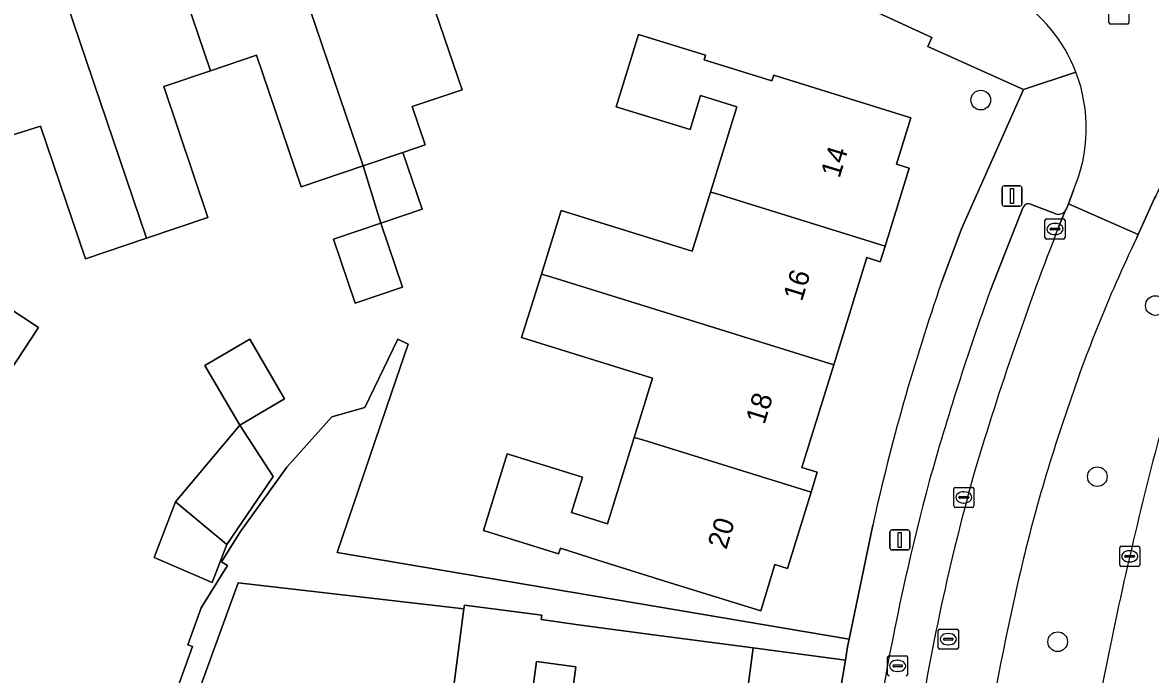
# Model space of a CAD drawing. Extents: x 159716 to 160783, y 383290 to 384031.
# Drawn here: x 160258.5 to 160314.7, y 383825.8 to 383858.2 of the extents above; entities that cross this region are included whole.
import ezdxf

# ---------------------------------------------------------------- set-up
doc = ezdxf.new("R2010")
doc.units = 0
for name, color, linetype in [('IMGEO_Berm_groen', 7, 'Continuous'), ('IMGEO_Boom', 7, 'Continuous'), ('IMGEO_Erf', 7, 'Continuous'), ('IMGEO_Kolk', 7, 'Continuous'), ('IMGEO_Lichtmast', 7, 'Continuous'), ('IMGEO_Pand', 7, 'Continuous'), ('IMGEO_Pand_nummerreeks', 7, 'Continuous'), ('IMGEO_Parkeervlak_open', 7, 'Continuous'), ('IMGEO_Rijbaan_lokaal_open', 7, 'Continuous'), ('IMGEO_Rioolput', 7, 'Continuous'), ('IMGEO_Voetpad_open', 7, 'Continuous')]:
    doc.layers.add(name, color=color, linetype=linetype)

msp = doc.modelspace()

# ---------------------------------------------------------------- linework, layer by layer
at = {"layer": 'IMGEO_Berm_groen'}
msp.add_lwpolyline([(160314.961, 383849.56), (160314.901, 383849.47), (160314.083, 383847.648), (160314.019, 383847.504)], dxfattribs=at)
for centre, radius, start, end in [((160379.921, 383815.793), 73.134, 154.30413, 161.99764), ((160385.712, 383812.793), 79.576, 161.23178, 168.43982), ((160506.644, 383787.234), 198.023, 165.2673, 169.08645), ((160399.342, 383808.118), 93.885, 167.31122, 173.41754)]:
    msp.add_arc(centre, radius, start, end, dxfattribs=at)
at = {"layer": 'IMGEO_Boom'}
for centre in [(160306.244, 383854.345), (160314.941, 383844.121), (160312.049, 383835.604), (160310.077, 383827.39)]:
    msp.add_circle(centre, 0.489, dxfattribs=at)
at = {"layer": 'IMGEO_Erf'}
for points in [[(160304.294, 383845.268), (160305.291, 383847.945), (160308.366, 383854.866), (160303.609, 383857.019), (160303.809, 383857.464), (160278.76, 383868.99)], [(160278.863, 383859.436), (160280.414, 383854.857), (160277.936, 383854.018), (160278.579, 383852.119), (160277.468, 383851.743), (160278.427, 383848.91), (160276.364, 383848.212), (160276.212, 383848.706), (160275.487, 383851.072), (160272.4, 383850.027), (160270.18, 383856.581), (160267.883, 383855.803), (160265.555, 383855.014), (160267.759, 383848.507), (160264.7, 383847.471), (160261.659, 383846.441), (160259.424, 383853.041), (160256.978, 383852.287)], [(160253.689, 383846.718), (160259.313, 383843.023), (160257.475, 383840.226)], [(160258.204, 383805.144), (160258.906, 383804.9), (160263.264, 383816.983), (160264.922, 383821.582), (160264.747, 383821.645), (160265.104, 383822.638), (160265.334, 383822.555), (160266.992, 383827.155), (160266.763, 383827.237), (160267.428, 383829.08), (160268.729, 383831.177), (160268.431, 383831.362), (160269.373, 383832.88), (160271.684, 383836.083), (160273.933, 383838.576), (160275.574, 383839.039), (160277.213, 383842.441)], [(160277.213, 383842.441), (160277.732, 383842.191), (160276.906, 383839.769), (160274.199, 383831.836), (160299.695, 383827.524), (160300.866, 383833.19)], [(160280.002, 383825.188), (160280.509, 383829.025), (160269.255, 383830.317), (160265.747, 383820.644)], [(160285.478, 383821.656), (160286.071, 383826.146), (160284.112, 383826.405), (160283.883, 383824.675)]]:
    msp.add_lwpolyline(points, dxfattribs=at)
for points in [[(160285.345, 383848.857), (160291.879, 383846.83), (160292.791, 383849.77), (160294.105, 383854.009), (160292.292, 383854.571), (160291.765, 383852.875), (160288.092, 383854.013), (160289.207, 383857.608), (160292.541, 383856.574), (160292.47, 383856.344), (160295.846, 383855.297), (160295.932, 383855.577), (160302.768, 383853.457), (160302.054, 383851.156), (160302.685, 383850.961), (160301.481, 383847.078), (160301.239, 383846.298), (160300.578, 383846.503), (160298.926, 383841.176), (160297.342, 383836.066), (160298.103, 383835.83), (160297.794, 383834.834), (160296.617, 383831.04), (160295.994, 383831.233), (160295.292, 383828.928), (160290.517, 383830.409), (160287.179, 383831.451), (160285.309, 383832.044), (160285.223, 383831.769), (160281.473, 383832.932), (160282.654, 383836.738), (160286.406, 383835.575), (160285.86, 383833.815), (160287.657, 383833.257), (160288.992, 383837.561), (160289.903, 383840.5), (160283.381, 383842.523), (160284.363, 383845.689)], [(160276.364, 383848.212), (160277.441, 383845.03), (160275.094, 383844.236), (160274.017, 383847.417)], [(160269.837, 383842.44), (160271.57, 383839.47), (160269.341, 383838.17), (160267.609, 383841.14)], [(160269.341, 383838.17), (160271.009, 383835.605), (160268.696, 383832.224), (160267.974, 383830.342), (160265.076, 383831.576), (160266.142, 383834.351)], [(160298.586, 383821.053), (160299.503, 383826.477), (160294.91, 383827.084), (160294.596, 383824.704), (160295.251, 383824.617), (160294.699, 383820.438), (160294.606, 383819.734), (160294.17, 383819.791), (160293.429, 383814.18), (160292.725, 383808.852), (160293.131, 383808.799), (160293, 383807.811), (160292.486, 383803.919), (160291.835, 383804.005), (160291.52, 383801.623), (160286.564, 383802.278), (160284.451, 383802.557), (160284.193, 383800.572), (160291.326, 383799.743), (160295.931, 383799.306)]]:
    msp.add_lwpolyline(points, close=True, dxfattribs=at)
msp.add_arc((160404.947, 383810.175), 106.595, 160.77872, 167.53108, dxfattribs=at)
at = {"layer": 'IMGEO_Kolk'}
for p, q in [((160309.442, 383847.502), (160309.442, 383848.354)), ((160309.517, 383848.428), (160310.369, 383848.428)), ((160309.701, 383847.922), (160309.701, 383847.934)), ((160309.744, 383847.971), (160310.142, 383847.971)), ((160309.93, 383848.208), (160309.955, 383848.208)), ((160310.185, 383847.934), (160310.185, 383847.922)), ((160310.443, 383848.354), (160310.443, 383847.502)), ((160310.369, 383847.428), (160309.517, 383847.428)), ((160310.139, 383847.885), (160309.741, 383847.885)), ((160309.953, 383847.648), (160309.928, 383847.648)), ((160304.902, 383834.145), (160304.902, 383834.997)), ((160304.977, 383835.071), (160305.829, 383835.071)), ((160305.903, 383834.997), (160305.903, 383834.145)), ((160305.161, 383834.565), (160305.161, 383834.577)), ((160305.599, 383834.528), (160305.201, 383834.528)), ((160305.204, 383834.614), (160305.602, 383834.614)), ((160305.39, 383834.851), (160305.415, 383834.851)), ((160305.645, 383834.577), (160305.645, 383834.565)), ((160305.829, 383834.071), (160304.977, 383834.071)), ((160305.413, 383834.291), (160305.388, 383834.291)), ((160313.164, 383831.215), (160313.164, 383832.067)), ((160313.239, 383832.141), (160314.091, 383832.141)), ((160313.423, 383831.635), (160313.423, 383831.647)), ((160313.466, 383831.684), (160313.864, 383831.684)), ((160313.652, 383831.921), (160313.677, 383831.921)), ((160313.907, 383831.647), (160313.907, 383831.635)), ((160314.165, 383832.067), (160314.165, 383831.215)), ((160314.091, 383831.141), (160313.239, 383831.141)), ((160313.861, 383831.598), (160313.463, 383831.598)), ((160313.675, 383831.361), (160313.65, 383831.361))]:
    msp.add_line(p, q, dxfattribs=at)
for points in [[(160309.442, 383847.502), (160309.442, 383848.354)], [(160309.517, 383848.428), (160310.369, 383848.428)], [(160310.443, 383848.354), (160310.443, 383847.502)], [(160310.369, 383847.428), (160309.517, 383847.428)], [(160304.902, 383834.145), (160304.902, 383834.997)], [(160304.977, 383835.071), (160305.829, 383835.071)], [(160305.903, 383834.997), (160305.903, 383834.145)], [(160305.829, 383834.071), (160304.977, 383834.071)], [(160313.164, 383831.215), (160313.164, 383832.067)], [(160313.239, 383832.141), (160314.091, 383832.141)], [(160314.165, 383832.067), (160314.165, 383831.215)], [(160314.091, 383831.141), (160313.239, 383831.141)]]:
    msp.add_lwpolyline(points, dxfattribs=at)
for centre, radius, start, end in [((160309.519, 383848.352), 0.0765, 91.552, 178.448), ((160309.519, 383848.352), 0.0765, 91.552, 178.448), ((160309.741, 383847.931), 0.0403, 85.8775, 175.7526), ((160309.738, 383847.921), 0.0366, 178.938, 274.7102), ((160310.142, 383847.928), 0.043, 264.8664, 352.4533), ((160310.146, 383847.933), 0.0386, 1.7309, 96.639), ((160310.367, 383848.352), 0.0765, 1.552, 88.448), ((160310.367, 383848.352), 0.0765, 1.552, 88.448), ((160309.519, 383847.504), 0.0765, 181.552, 268.448), ((160309.519, 383847.504), 0.0765, 181.552, 268.448), ((160310.367, 383847.504), 0.0765, 271.552, 358.448), ((160310.367, 383847.504), 0.0765, 271.552, 358.448), ((160304.979, 383834.995), 0.0765, 91.552, 178.448), ((160304.979, 383834.995), 0.0765, 91.552, 178.448), ((160305.827, 383834.995), 0.0765, 1.552, 88.448), ((160305.827, 383834.995), 0.0765, 1.552, 88.448), ((160305.201, 383834.574), 0.0403, 85.8775, 175.7526), ((160305.198, 383834.564), 0.0366, 178.938, 274.7102), ((160305.602, 383834.571), 0.043, 264.8664, 352.4533), ((160305.606, 383834.576), 0.0386, 1.7309, 96.639), ((160304.979, 383834.147), 0.0765, 181.552, 268.448), ((160304.979, 383834.147), 0.0765, 181.552, 268.448), ((160305.827, 383834.147), 0.0765, 271.552, 358.448), ((160305.827, 383834.147), 0.0765, 271.552, 358.448), ((160313.241, 383832.065), 0.0765, 91.552, 178.448), ((160313.241, 383832.065), 0.0765, 91.552, 178.448), ((160313.463, 383831.644), 0.0403, 85.8775, 175.7526), ((160313.46, 383831.634), 0.0366, 178.938, 274.7102), ((160313.864, 383831.641), 0.043, 264.8664, 352.4533), ((160313.868, 383831.646), 0.0386, 1.7309, 96.639), ((160314.089, 383832.065), 0.0765, 1.552, 88.448), ((160314.089, 383832.065), 0.0765, 1.552, 88.448), ((160313.241, 383831.217), 0.0765, 181.552, 268.448), ((160313.241, 383831.217), 0.0765, 181.552, 268.448), ((160314.089, 383831.217), 0.0765, 271.552, 358.448), ((160314.089, 383831.217), 0.0765, 271.552, 358.448)]:
    msp.add_arc(centre, radius, start, end, dxfattribs=at)
for centre, major_axis, ratio, start_param, end_param in [((160309.929, 383847.928), (-0.387, 0.002), 0.722429, 4.712389, 7.853982), ((160309.954, 383847.928), (-0.39, 0.002), 0.717154, 1.570796, 4.712389), ((160305.389, 383834.571), (-0.387, 0.002), 0.722429, 4.712389, 7.853982), ((160305.414, 383834.571), (-0.39, 0.002), 0.717154, 1.570796, 4.712389), ((160313.651, 383831.641), (-0.387, 0.002), 0.722429, 4.712389, 7.853982), ((160313.676, 383831.641), (-0.39, 0.002), 0.717154, 1.570796, 4.712389)]:
    msp.add_ellipse(centre, major_axis=major_axis, ratio=ratio, start_param=start_param, end_param=end_param, dxfattribs=at)
at = {"layer": 'IMGEO_Lichtmast'}
for p, q in [((160307.305, 383849.172), (160307.305, 383849.972)), ((160307.305, 383849.972), (160307.305, 383849.172)), ((160307.405, 383850.072), (160308.195, 383850.072)), ((160308.195, 383850.072), (160307.405, 383850.072)), ((160308.295, 383849.972), (160308.295, 383849.172)), ((160308.295, 383849.172), (160308.295, 383849.972)), ((160308.195, 383849.072), (160307.405, 383849.072)), ((160307.405, 383849.072), (160308.195, 383849.072)), ((160301.718, 383832.055), (160301.718, 383832.855)), ((160301.718, 383832.855), (160301.718, 383832.055)), ((160301.818, 383832.955), (160302.608, 383832.955)), ((160302.608, 383832.955), (160301.818, 383832.955)), ((160302.708, 383832.855), (160302.708, 383832.055)), ((160302.708, 383832.055), (160302.708, 383832.855)), ((160302.608, 383831.955), (160301.818, 383831.955)), ((160301.818, 383831.955), (160302.608, 383831.955))]:
    msp.add_line(p, q, dxfattribs=at)
for points in [[(160307.725, 383849.947), (160307.875, 383849.947), (160307.875, 383849.197), (160307.725, 383849.197), (160307.725, 383849.947)], [(160302.138, 383832.83), (160302.288, 383832.83), (160302.288, 383832.08), (160302.138, 383832.08), (160302.138, 383832.83)]]:
    msp.add_lwpolyline(points, dxfattribs=at)
for centre, start, end in [((160307.405, 383849.972), 90, 180), ((160307.405, 383849.972), 90, 180), ((160308.195, 383849.972), 0, 90), ((160308.195, 383849.972), 360, 90), ((160307.405, 383849.172), 180, 270), ((160307.405, 383849.172), 180, 270), ((160308.195, 383849.172), 270, 0), ((160308.195, 383849.172), 270, 0), ((160301.818, 383832.855), 90, 180), ((160301.818, 383832.855), 90, 180), ((160302.608, 383832.855), 0, 90), ((160302.608, 383832.855), 360, 90), ((160301.818, 383832.055), 180, 270), ((160301.818, 383832.055), 180, 270), ((160302.608, 383832.055), 270, 0), ((160302.608, 383832.055), 270, 0)]:
    msp.add_arc(centre, 0.1, start, end, dxfattribs=at)
at = {"layer": 'IMGEO_Pand'}
for points in [[(160278.863, 383859.436), (160277.684, 383862.917), (160276.161, 383867.564), (160270.512, 383865.708), (160270.584, 383865.488), (160275.451, 383851.179), (160275.487, 383851.072), (160277.468, 383851.743), (160278.579, 383852.119), (160277.936, 383854.018), (160280.414, 383854.857)], [(160270.584, 383865.488), (160265.201, 383863.722), (160267.883, 383855.803), (160270.18, 383856.581), (160272.4, 383850.027), (160275.487, 383851.072), (160275.451, 383851.179)], [(160267.883, 383855.803), (160265.201, 383863.722), (160260.038, 383862.03), (160259.966, 383862.25), (160259.723, 383862.17), (160264.7, 383847.471), (160267.759, 383848.507), (160265.555, 383855.014)], [(160259.723, 383862.17), (160254.345, 383860.407), (160256.978, 383852.287), (160259.424, 383853.041), (160261.659, 383846.441), (160264.7, 383847.471)], [(160292.791, 383849.77), (160293.046, 383849.691), (160301.481, 383847.078), (160302.685, 383850.961), (160302.054, 383851.156), (160302.768, 383853.457), (160295.932, 383855.577), (160295.846, 383855.297), (160292.47, 383856.344), (160292.541, 383856.574), (160289.207, 383857.608), (160288.092, 383854.013), (160291.765, 383852.875), (160292.292, 383854.571), (160294.105, 383854.009)], [(160255.176, 383848.869), (160248.052, 383853.554), (160244.774, 383848.592), (160244.954, 383848.473), (160257.475, 383840.226), (160259.313, 383843.023), (160253.689, 383846.718)], [(160277.468, 383851.743), (160275.487, 383851.072), (160276.212, 383848.706), (160276.364, 383848.212), (160278.427, 383848.91)], [(160292.791, 383849.77), (160291.879, 383846.83), (160285.345, 383848.857), (160284.363, 383845.689), (160284.879, 383845.529), (160298.926, 383841.176), (160300.578, 383846.503), (160301.239, 383846.298), (160301.481, 383847.078), (160293.046, 383849.691)], [(160276.364, 383848.212), (160274.017, 383847.417), (160275.094, 383844.236), (160277.441, 383845.03)], [(160297.794, 383834.834), (160298.103, 383835.83), (160297.342, 383836.066), (160298.926, 383841.176), (160284.879, 383845.529), (160284.363, 383845.689), (160283.381, 383842.523), (160289.903, 383840.5), (160288.992, 383837.561), (160289.462, 383837.415)], [(160271.57, 383839.47), (160269.837, 383842.44), (160267.609, 383841.14), (160269.341, 383838.17)], [(160269.341, 383838.17), (160266.142, 383834.351), (160268.696, 383832.224), (160271.009, 383835.605)], [(160297.794, 383834.834), (160289.462, 383837.415), (160288.992, 383837.561), (160287.657, 383833.257), (160285.86, 383833.815), (160286.406, 383835.575), (160282.654, 383836.738), (160281.473, 383832.932), (160285.223, 383831.769), (160285.309, 383832.044), (160287.179, 383831.451), (160290.517, 383830.409), (160295.292, 383828.928), (160295.994, 383831.233), (160296.617, 383831.04)], [(160268.696, 383832.224), (160266.142, 383834.351), (160265.076, 383831.576), (160267.974, 383830.342)], [(160294.91, 383827.084), (160289.954, 383827.739), (160286.328, 383828.218), (160284.352, 383828.492), (160284.38, 383828.704), (160280.534, 383829.212), (160280.509, 383829.025), (160280.002, 383825.188), (160283.883, 383824.675), (160284.112, 383826.405), (160286.071, 383826.146), (160285.478, 383821.656), (160285.807, 383821.612), (160294.699, 383820.438), (160295.251, 383824.617), (160294.596, 383824.704)]]:
    msp.add_lwpolyline(points, close=True, dxfattribs=at)
at = {"layer": 'IMGEO_Parkeervlak_open'}
for points in [[(160309.976, 383848.69), (160308.716, 383849.161)], [(160308.349, 383848.986), (160306.727, 383844.881)], [(160310.135, 383848.057), (160310.471, 383848.865)]]:
    msp.add_lwpolyline(points, dxfattribs=at)
for centre, radius, start, end in [((160308.612, 383848.906), 0.275, 67.844, 163.1433), ((160310.132, 383849.067), 0.408, 247.5521, 286.555), ((160310, 383849.195), 0.575, 295.5562, 325.0086), ((160454.983, 383791.431), 155.523, 158.64761, 163.38259), ((160433.477, 383799.01), 134.795, 160.10485, 164.34718), ((160412.625, 383805.783), 110.842, 164.23008, 171.40087), ((160420.789, 383803.998), 121.239, 164.99923, 174.44906), ((160558.608, 383775.008), 247.889, 166.38115, 170.69939)]:
    msp.add_arc(centre, radius, start, end, dxfattribs=at)
at = {"layer": 'IMGEO_Rijbaan_lokaal_open'}
for points in [[(160310.859, 383849.858), (160310.608, 383849.18), (160314.083, 383847.648), (160314.901, 383849.47), (160314.961, 383849.56), (160316.074, 383851.917), (160316.294, 383852.489)], [(160314.019, 383847.504), (160314.083, 383847.648), (160310.608, 383849.18), (160310.514, 383848.939), (160310.471, 383848.865), (160310.135, 383848.057)]]:
    msp.add_lwpolyline(points, dxfattribs=at)
for centre, radius, start, end in [((160303.746, 383852.959), 7.751, 20.9803, 57.7485), ((160303.743, 383852.947), 7.758, 336.5316, 21.0505), ((160454.983, 383791.431), 155.523, 158.64761, 163.38259), ((160379.921, 383815.793), 73.134, 154.30413, 161.99764), ((160385.712, 383812.793), 79.576, 161.23178, 168.43982), ((160506.644, 383787.234), 198.023, 165.2673, 169.08645), ((160412.625, 383805.783), 110.842, 164.23008, 171.40087), ((160558.608, 383775.008), 247.889, 166.38115, 170.69939), ((160399.342, 383808.118), 93.885, 167.31122, 173.41754)]:
    msp.add_arc(centre, radius, start, end, dxfattribs=at)
at = {"layer": 'IMGEO_Rioolput'}
for p, q in [((160312.627, 383858.202), (160312.627, 383859.054)), ((160313.628, 383859.054), (160313.628, 383858.202)), ((160313.554, 383858.128), (160312.702, 383858.128)), ((160304.128, 383827.09), (160304.128, 383827.942)), ((160304.203, 383828.016), (160305.055, 383828.016)), ((160304.616, 383827.796), (160304.641, 383827.796)), ((160305.129, 383827.942), (160305.129, 383827.09)), ((160304.387, 383827.51), (160304.387, 383827.522)), ((160304.825, 383827.473), (160304.427, 383827.473)), ((160304.43, 383827.559), (160304.828, 383827.559)), ((160304.639, 383827.236), (160304.614, 383827.236)), ((160304.871, 383827.522), (160304.871, 383827.51)), ((160301.604, 383825.762), (160301.604, 383826.614)), ((160301.679, 383826.688), (160302.531, 383826.688)), ((160302.605, 383826.614), (160302.605, 383825.762)), ((160305.055, 383827.016), (160304.203, 383827.016)), ((160301.863, 383826.182), (160301.863, 383826.194)), ((160302.301, 383826.145), (160301.903, 383826.145)), ((160301.906, 383826.231), (160302.304, 383826.231)), ((160302.092, 383826.468), (160302.117, 383826.468)), ((160302.347, 383826.194), (160302.347, 383826.182)), ((160302.115, 383825.908), (160302.09, 383825.908))]:
    msp.add_line(p, q, dxfattribs=at)
for points in [[(160312.627, 383858.202), (160312.627, 383859.054)], [(160313.628, 383859.054), (160313.628, 383858.202)], [(160313.554, 383858.128), (160312.702, 383858.128)], [(160304.128, 383827.09), (160304.128, 383827.942)], [(160304.203, 383828.016), (160305.055, 383828.016)], [(160305.129, 383827.942), (160305.129, 383827.09)], [(160301.604, 383825.762), (160301.604, 383826.614)], [(160301.679, 383826.688), (160302.531, 383826.688)], [(160302.605, 383826.614), (160302.605, 383825.762)], [(160305.055, 383827.016), (160304.203, 383827.016)]]:
    msp.add_lwpolyline(points, dxfattribs=at)
for centre, radius, start, end in [((160312.704, 383858.204), 0.0765, 181.552, 268.448), ((160312.704, 383858.204), 0.0765, 181.552, 268.448), ((160313.552, 383858.204), 0.0765, 271.552, 358.448), ((160313.552, 383858.204), 0.0765, 271.552, 358.448), ((160304.205, 383827.94), 0.0765, 91.552, 178.448), ((160304.205, 383827.94), 0.0765, 91.552, 178.448), ((160305.053, 383827.94), 0.0765, 1.552, 88.448), ((160305.053, 383827.94), 0.0765, 1.552, 88.448), ((160304.427, 383827.519), 0.0403, 85.8775, 175.7526), ((160304.424, 383827.509), 0.0366, 178.938, 274.7102), ((160304.828, 383827.516), 0.043, 264.8664, 352.4533), ((160304.832, 383827.521), 0.0386, 1.7309, 96.639), ((160301.681, 383826.612), 0.0765, 91.552, 178.448), ((160301.681, 383826.612), 0.0765, 91.552, 178.448), ((160302.529, 383826.612), 0.0765, 1.552, 88.448), ((160302.529, 383826.612), 0.0765, 1.552, 88.448), ((160304.205, 383827.092), 0.0765, 181.552, 268.448), ((160304.205, 383827.092), 0.0765, 181.552, 268.448), ((160305.053, 383827.092), 0.0765, 271.552, 358.448), ((160305.053, 383827.092), 0.0765, 271.552, 358.448), ((160301.903, 383826.191), 0.0403, 85.8775, 175.7526), ((160301.9, 383826.181), 0.0366, 178.938, 274.7102), ((160302.304, 383826.188), 0.043, 264.8664, 352.4533), ((160302.308, 383826.193), 0.0386, 1.7309, 96.639), ((160301.681, 383825.764), 0.0765, 181.552, 268.448), ((160301.681, 383825.764), 0.0765, 181.552, 268.448), ((160302.529, 383825.764), 0.0765, 271.552, 358.448), ((160302.529, 383825.764), 0.0765, 271.552, 358.448)]:
    msp.add_arc(centre, radius, start, end, dxfattribs=at)
for centre, major_axis, ratio, start_param, end_param in [((160304.615, 383827.516), (-0.387, 0.002), 0.722429, 4.712389, 7.853982), ((160304.64, 383827.516), (-0.39, 0.002), 0.717154, 1.570796, 4.712389), ((160302.091, 383826.188), (-0.387, 0.002), 0.722429, 4.712389, 7.853982), ((160302.116, 383826.188), (-0.39, 0.002), 0.717154, 1.570796, 4.712389)]:
    msp.add_ellipse(centre, major_axis=major_axis, ratio=ratio, start_param=start_param, end_param=end_param, dxfattribs=at)
at = {"layer": 'IMGEO_Voetpad_open'}
for points in [[(160254.345, 383860.407), (160259.723, 383862.17), (160259.966, 383862.25), (160260.038, 383862.03), (160265.201, 383863.722), (160270.584, 383865.488), (160270.512, 383865.708), (160276.161, 383867.564), (160276.076, 383867.822), (160276.912, 383868.096), (160276.748, 383868.707), (160278.76, 383868.99), (160303.809, 383857.464), (160303.609, 383857.019), (160308.366, 383854.866), (160310.983, 383855.734)], [(160310.983, 383855.734), (160308.366, 383854.866), (160305.291, 383847.945), (160304.294, 383845.268)], [(160310.471, 383848.865), (160310.514, 383848.939), (160310.608, 383849.18), (160310.859, 383849.858)], [(160308.716, 383849.161), (160309.976, 383848.69)], [(160306.727, 383844.881), (160308.349, 383848.986)], [(160265.747, 383820.644), (160269.255, 383830.317), (160280.509, 383829.025), (160280.534, 383829.212), (160284.38, 383828.704), (160284.352, 383828.492), (160286.328, 383828.218), (160289.954, 383827.739), (160294.91, 383827.084), (160299.503, 383826.477), (160299.616, 383827.142), (160299.695, 383827.524), (160274.199, 383831.836), (160276.906, 383839.769), (160277.732, 383842.191), (160277.213, 383842.441), (160275.574, 383839.039), (160273.933, 383838.576), (160271.684, 383836.083), (160269.373, 383832.88), (160268.431, 383831.362), (160268.729, 383831.177), (160267.428, 383829.08), (160266.763, 383827.237), (160266.992, 383827.155), (160265.334, 383822.555)], [(160300.866, 383833.19), (160299.695, 383827.524), (160299.616, 383827.142), (160299.503, 383826.477), (160298.586, 383821.053), (160295.931, 383799.306), (160295.672, 383798.398), (160298.742, 383798.712), (160300.025, 383798.566), (160300.437, 383801.854), (160300.44, 383801.933)]]:
    msp.add_lwpolyline(points, dxfattribs=at)
for centre, radius, start, end in [((160303.746, 383852.959), 7.751, 20.9803, 57.7485), ((160303.743, 383852.947), 7.758, 336.5316, 21.0505), ((160308.612, 383848.906), 0.275, 67.844, 163.1433), ((160310.132, 383849.067), 0.408, 247.5521, 286.555), ((160310, 383849.195), 0.575, 295.5562, 325.0086), ((160404.947, 383810.175), 106.595, 160.77872, 167.53108), ((160433.477, 383799.01), 134.795, 160.10485, 164.34718), ((160420.789, 383803.998), 121.239, 164.99923, 174.44906)]:
    msp.add_arc(centre, radius, start, end, dxfattribs=at)

# ---------------------------------------------------------------- texts
at = {"layer": 'IMGEO_Pand_nummerreeks'}
for s, p in [('14', (160299.209, 383850.422)), ('16', (160297.34, 383844.29)), ('18', (160295.471, 383838.161)), ('20', (160293.576, 383831.942))]:
    msp.add_text(s, height=1, rotation=73.0497, dxfattribs=at).set_placement(p)

doc.saveas('drawing.dxf')
